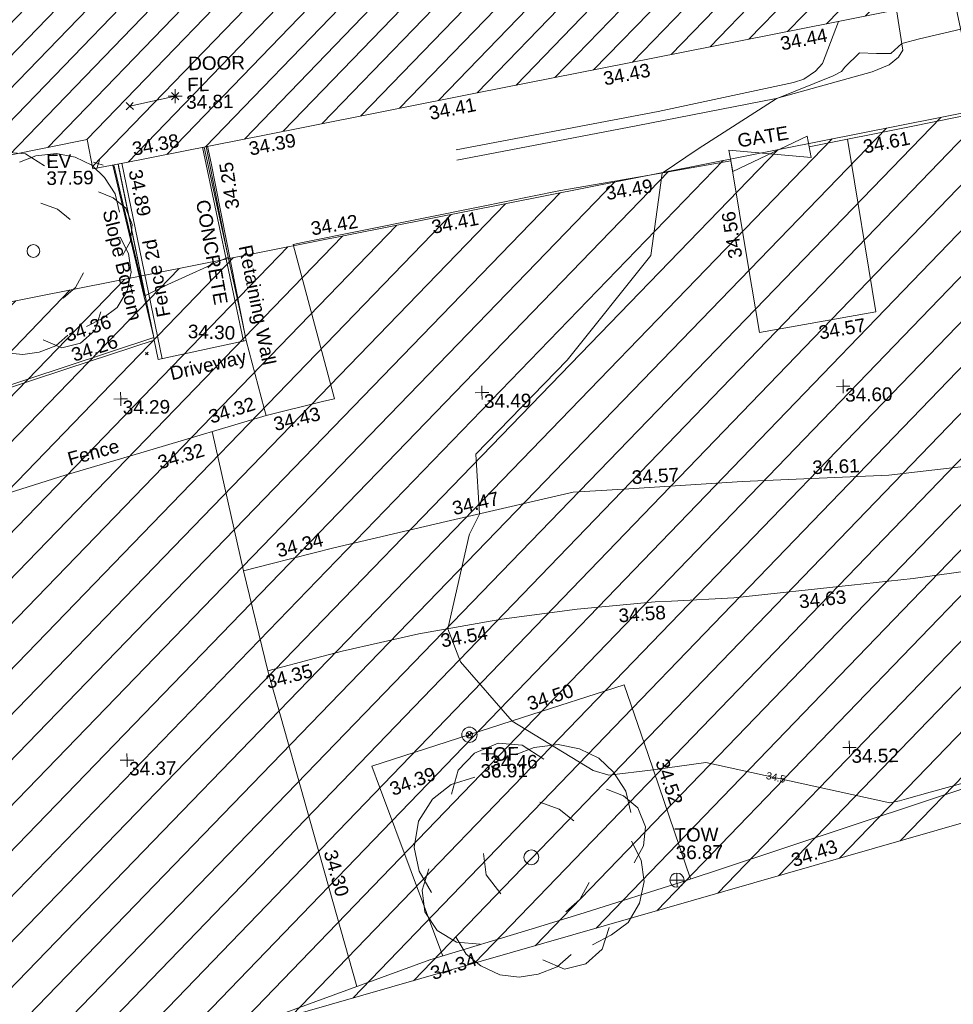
# Model space of a CAD drawing. Header units: millimetres. Extents: x -287732 to 520720, y -88450 to 287754.
# Tile 370 of 383: x 331098 to 356942, y 223685 to 250937. Entities that reach past the tile are written whole.
import ezdxf

# ---------------------------------------------------------------- set-up
doc = ezdxf.new("R2010")
doc.units = ezdxf.units.MM
doc.linetypes.add('IMPORT-HIDDEN2 _3_', pattern=[4762.5, 3175, -1587.5])
doc.linetypes.add('IMPORT-UG_ELEC_STREET LIGHTING_QLB2 _2_', pattern=[2700, 1500, -300.0000000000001, 0, -250, 150, -300.0000000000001, 0, -200])
for name, color, linetype, lineweight, true_color in [('00__TOPO__TOP_OF_FENCE_SYMBOL', 7, 'Continuous', 9, 0x666666), ('00_TOPO_EAVE', 7, 'Continuous', 9, 0x666666), ('00_TOPO_FENCE', 7, 'Continuous', 9, 0x3f7f4f), ('00_TOPO_LEVEL_FLOOR', 7, 'Continuous', 9, 0x666666), ('00_TOPO_TOP_OF_WALL', 7, 'Continuous', 9, 0x666666), ('00_TOPO_TREE', 7, 'Continuous', 9, 0x666666), ('00_UAV_BUILDING_HATCH', 7, 'Continuous', 9, 0x999999), ('00_UAV_BUILDING_OUTLINE', 5, 'Continuous', 9, 0x0000ff), ('00_UAV_EAVE', 7, 'Continuous', 9, 0x666666), ('00_UAV_FENCE', 7, 'Continuous', 9, 0x264c2f), ('00_UAV_FENCE_2D', 7, 'Continuous', 9, 0x264c2f), ('00_UAV_FORM_LINES', 7, 'Continuous', 9, 0x666666), ('00_UAV_GATE', 7, 'Continuous', 9, 0xa50000), ('00_UAV_INT_DOOR', 7, 'Continuous', 9, 0x7f4f3f), ('00_UAV_KERB_BOTTOM', 1, 'Continuous', 9, 0xff0000), ('00_UAV_KERB_TOP', 7, 'Continuous', 9, 0xa500a5), ('00_UAV_LEVEL_FLOOR', 7, 'Continuous', 9, 0x666666), ('00_UAV_LEVEL_SPOT', 7, 'Continuous', 9, 0x666666), ('00_UAV_SLOPE_BOTTOM', 30, 'Continuous', 9, 0xff7f00), ('00_UAV_TOP_OF_FENCE', 6, 'Continuous', 9, 0xff00ff), ('00_UAV_TRACK', 7, 'Continuous', 9, 0x666666), ('00_UAV_WALL_RETAINING', 7, 'Continuous', 9, 0x7c00a5), ('01_DTM_CONTOUR_MNR', 7, 'Continuous', 9, 0xa5a552), ('01_DTM_CONTOUR_MNR_LABELS', 7, 'Continuous', 9, 0xa5a552), ('12333-PUM-2D-U-0001-C01 - Rev2_REVIT IMPORT_dwg', 7, 'Continuous', 9, 0x767676), ('PUM-CHAMBER EXTENTS', 6, 'IMPORT-HIDDEN2 _3_', 9, 0xff00ff), ('PUM-UNABLE TO SURVEY', 190, 'Continuous', 9, 0x7f00ff)]:
    doc.layers.add(name, color=color, linetype=linetype, lineweight=lineweight, true_color=true_color)
for name, color, linetype, lineweight in [('00_UAV_DRIVE_WAY', 7, 'Continuous', 9), ('00_UAV_SURFACE', 7, 'Continuous', 9), ('00_UAV_SURVEY_TEXT', 7, 'Continuous', 9), ('GEN-TEXT', 7, 'Continuous', 9)]:
    doc.layers.add(name, color=color, linetype=linetype, lineweight=lineweight)
doc.styles.add('Swis721 Lt BT_1', font='swissl.ttf', dxfattribs={"height": 200})
doc.styles.add('Swis721 Lt BT_2', font='swissl.ttf', dxfattribs={"height": 375})

# ---------------------------------------------------------------- blocks, each defined once
blk = doc.blocks.new('12333-PUM-2D-U-0001-C01 - Rev2_REVIT IMPORT_dwg_CONIFEROUS_TREE_2-2077541-Site Location Plan Proposed')
at = {"layer": '00_TOPO_TREE', "color": 254, "true_color": 0xcccccc, "flags": 128}
for points in [[(534248960.8834296, 725778900.2767088), (534249159.257279, 725779561.5228732), (534249622.1295941, 725780024.3951882), (534250283.3757585, 725780288.8936539), (534250944.6219227, 725780222.7690374), (534251539.7434708, 725779826.0213388)], [(534250746.2480735, 725779958.2705718), (534251275.245005, 725780156.644421), (534251936.4911693, 725780222.7690374), (534252531.6127173, 725780090.5198047), (534253060.6096487, 725779826.0213388), (534253457.3573473, 725779429.2736402), (534253787.9804295, 725778900.2767088), (534253920.2296624, 725778305.1551609)], [(534248365.7618819, 725776189.1674349), (534248035.1387997, 725776784.2889827), (534247902.8895667, 725777445.5351472), (534248035.1387997, 725778172.905928), (534248431.8864983, 725778768.0274758), (534248960.8834296, 725779164.7751745), (534249622.1295941, 725779363.1490238)], [(534253258.9834982, 725778966.4013253), (534253721.8558131, 725778768.0274758), (534254118.6035118, 725778437.4043939), (534254316.9773609, 725777908.4074622), (534254250.8527445, 725777379.4105308), (534253986.3542789, 725776916.5382156)], [(534251407.4942379, 725778635.7782431), (534251936.4911693, 725778437.4043939), (534252333.2388679, 725778106.7813116)], [(534253920.2296624, 725777511.6597636), (534254184.7281281, 725776982.6628323), (534254250.8527445, 725776387.5412842), (534254118.6035118, 725775792.4197363), (534253787.9804295, 725775263.4228048), (534253325.1081146, 725774932.7997226), (534252796.1111829, 725774668.3012569)], [(534250283.3757585, 725776123.0428184), (534249886.6280598, 725776652.0397501), (534249820.5034432, 725777247.1612979)], [(534249688.2542105, 725774734.4258734), (534249027.0080461, 725774800.5504899), (534248498.0111147, 725775131.173572), (534248167.3880324, 725775660.1705034), (534248101.2634162, 725776255.2920514), (534248299.6372653, 725776850.4135993)], [(534252729.9865665, 725776387.5412842), (534252465.4881009, 725775924.6689692), (534252068.7404021, 725775594.0458871)], [(534252200.9896351, 725774403.8027911), (534251804.2419365, 725774073.1797091), (534251275.245005, 725773874.8058598), (534250746.2480735, 725773808.6812433), (534250217.251142, 725773874.8058598), (534249688.2542105, 725774139.3043255), (534249291.5065119, 725774469.9274076), (534249027.0080461, 725774932.7997226)], [(534253258.9834982, 725775131.173572), (534253060.6096487, 725774536.052024), (534252597.7373337, 725774139.3043255), (534252002.6157858, 725774007.0550926), (534251407.4942379, 725774271.5535581)]]:
    blk.add_lwpolyline(points, dxfattribs=at)
at = {"layer": '00_TOPO_TREE', "color": 254, "true_color": 0xcccccc}
blk.add_circle((534251142.9957721, 725777114.912065), 203.9874949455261, dxfattribs=at)
blk = doc.blocks.new('12333-PUM-2D-U-0001-C01 - Rev2_REVIT IMPORT_dwg_TOW-2077202-Site Location Plan Proposed')
at = {"layer": '00_TOPO_TOP_OF_WALL', "color": 254, "true_color": 0xcccccc, "flags": 128}
for points in [[(0, 525.0554400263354), (0, 0), (-525.0554401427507, 0)], [(525.0554401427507, 0), (0, 0), (0, -525.0554400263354)]]:
    blk.add_lwpolyline(points, dxfattribs=at)
at = {"layer": '00_TOPO_TOP_OF_WALL', "color": 254, "true_color": 0xcccccc}
blk.add_circle((0, 0), 525.0554401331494, dxfattribs=at)
blk = doc.blocks.new('12333-PUM-2D-U-0001-C01 - Rev2_REVIT IMPORT_dwg_CONIFEROUS_TREE-2077251-Site Location Plan Proposed')
at = {"layer": '00_TOPO_TREE', "color": 254, "true_color": 0xcccccc, "flags": 128}
for points in [[(-1889.403682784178, 1545.875740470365), (-1717.639711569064, 2118.422311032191), (-1316.857112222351, 2519.204910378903), (-744.3105416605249, 2748.223538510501), (-171.763971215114, 2690.968881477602), (343.5279423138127, 2347.440939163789)], [(-343.5279423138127, 2461.950253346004), (114.5093140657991, 2633.714224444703), (687.0558846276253, 2690.968881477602), (1202.347798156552, 2576.459567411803), (1660.385054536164, 2347.440939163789), (2003.912996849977, 2003.912996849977), (2290.18628213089, 1545.875740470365), (2404.695596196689, 1030.583826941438)], [(-2404.695596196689, -801.5651986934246), (-2690.968881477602, -286.2732852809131), (-2805.478195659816, 286.2732852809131), (-2690.968881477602, 916.0745128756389), (-2347.440939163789, 1431.36642628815), (-1889.403682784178, 1774.894368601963), (-1316.857112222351, 1946.658339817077)], [(1832.149025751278, 1603.130397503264), (2232.93162509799, 1431.36642628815), (2576.459567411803, 1145.093141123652), (2748.223538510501, 687.0558846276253), (2690.968881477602, 229.0186282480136), (2461.950253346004, -171.763971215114)], [(229.0186282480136, 1316.857112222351), (687.0558846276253, 1145.093141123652), (1030.583826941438, 858.8198558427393)], [(2404.695596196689, 343.5279423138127), (2633.714224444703, -114.5093140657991), (2690.968881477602, -629.8012275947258), (2576.459567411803, -1145.093141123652), (2290.18628213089, -1603.130397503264), (1889.403682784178, -1889.403682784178), (1431.36642628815, -2118.422311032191)], [(-744.3105416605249, -858.8198558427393), (-1087.838483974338, -400.7825993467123), (-1145.093141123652, 114.5093140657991)], [(-1259.602455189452, -2061.167653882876), (-1832.149025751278, -2003.912996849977), (-2290.18628213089, -1717.639711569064), (-2576.459567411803, -1259.602455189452), (-2633.714224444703, -744.3105416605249), (-2461.950253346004, -229.0186282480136)], [(1374.111769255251, -629.8012275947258), (1145.093141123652, -1030.583826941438), (801.5651986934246, -1316.857112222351)], [(916.0745128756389, -2347.440939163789), (572.5465705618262, -2633.714224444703), (114.5093140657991, -2805.478195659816), (-343.5279423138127, -2862.732852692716), (-801.5651986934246, -2805.478195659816), (-1259.602455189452, -2576.459567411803), (-1603.130397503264, -2290.18628213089), (-1832.149025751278, -1889.403682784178)], [(1832.149025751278, -1717.639711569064), (1660.385054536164, -2232.93162509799), (1259.602455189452, -2576.459567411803), (744.3105416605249, -2690.968881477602), (229.0186282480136, -2461.950253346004)]]:
    blk.add_lwpolyline(points, dxfattribs=at)
at = {"layer": '00_TOPO_TREE', "color": 254, "true_color": 0xcccccc}
blk.add_circle((0, 0), 176.6246020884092, dxfattribs=at)
blk = doc.blocks.new('12333-PUM-2D-U-0001-C01 - Rev2_REVIT IMPORT_dwg_MSL_Eaves_SYM_1-V82-Site Location Plan Proposed')
at = {"layer": '00_TOPO_EAVE', "color": 254, "true_color": 0xcccccc}
for p, q in [((356.5791934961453, -116.0873754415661), (-356.5791934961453, 116.0873754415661)), ((-116.0873754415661, -356.5791934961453), (116.0873754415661, 356.5791934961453))]:
    blk.add_line(p, q, dxfattribs=at)
blk = doc.blocks.new('12333-PUM-2D-U-0001-C01 - Rev2_REVIT IMPORT_dwg__U64-2077594-Site Location Plan Proposed')
at = {"layer": '00_UAV_GATE', "color": 9, "true_color": 0xe1aaaa, "flags": 128}
blk.add_lwpolyline([(-47.75262215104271, 296.1750953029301), (47.75262215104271, -296.1750953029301), (-2224.75262217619, -54.82490460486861), (-2129.247377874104, -647.1750952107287)], close=True, dxfattribs=at)
blk = doc.blocks.new('12333-PUM-2D-U-0001-C01 - Rev2_REVIT IMPORT_dwg_MSL_Node_LineworkTOF-2077248-Site Location Plan Proposed')
at = {"layer": '00__TOPO__TOP_OF_FENCE_SYMBOL', "color": 254, "true_color": 0xcccccc, "flags": 128}
for points in [[(165.3591892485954, 165.3591892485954), (0, 0), (-165.3591892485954, 165.3591892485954)], [(165.3591892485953, -165.3591892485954), (0, 0), (-165.3591892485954, -165.3591892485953)]]:
    blk.add_lwpolyline(points, dxfattribs=at)
at = {"layer": '00__TOPO__TOP_OF_FENCE_SYMBOL', "color": 254, "true_color": 0xcccccc}
for radius in [562.5594001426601, 233.853208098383]:
    blk.add_circle((0, 0), radius, dxfattribs=at)
blk = doc.blocks.new('12333-PUM-2D-U-0001-C01 - Rev2_REVIT IMPORT_dwg_MSL_FLlvl_SYM-V156-Site Location Plan Proposed')
at = {"layer": '00_TOPO_LEVEL_FLOOR', "color": 254, "true_color": 0xcccccc, "flags": 128}
for points in [[(0, -38.9261101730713), (0, 0), (-38.9261101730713, 0)], [(38.9261101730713, 0), (0, 0), (0, 38.9261101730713)]]:
    blk.add_lwpolyline(points, dxfattribs=at)
blk = doc.blocks.new('12333-PUM-2D-U-0001-C01 - Rev2_REVIT IMPORT_dwg_MSL_Node_Linework-V178-Site Location Plan Proposed')
at = {"layer": '00_UAV_INT_DOOR', "color": 9, "true_color": 0xd4c4bf, "flags": 128}
for points in [[(530.3860888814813, 530.3860888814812), (0, 0), (-530.3860888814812, 530.3860888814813)], [(530.3860888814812, -530.3860888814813), (0, 0), (-530.3860888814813, -530.3860888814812)]]:
    blk.add_lwpolyline(points, dxfattribs=at)
blk = doc.blocks.new('12333-PUM-2D-U-0001-C01 - Rev2_REVIT IMPORT_dwg_UAV-2077255-Site Location Plan Proposed')
at = {"layer": '00_UAV_LEVEL_SPOT', "color": 254, "true_color": 0xcccccc, "flags": 128}
for points in [[(0, -500.0000000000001), (0, 0), (-500.0000000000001, 0)], [(500.0000000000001, 0), (0, 0), (0, 500.0000000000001)]]:
    blk.add_lwpolyline(points, dxfattribs=at)
blk = doc.blocks.new('12333-PUM-2D-U-0001-C01 - Rev2_REVIT IMPORT_dwg_MGS62954_T2_Galway_ITM_3d_Rev1-2077680-Site Location Plan Proposed')
at = {"layer": '00_UAV_BUILDING_HATCH', "true_color": 0xcccccc}
h = blk.add_hatch(dxfattribs=at)
h.set_pattern_fill('FP_1', color=254, style=0, pattern_type=2)
h.set_pattern_definition([(45, (0, 0), (-441.9417382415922, 441.9417382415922), [])])
h.paths.add_polyline_path([(534124497.0780003, 725775488.5585002), (534146780.0780002, 725779531.5585002), (534146621.0780002, 725780328.5585002), (534183857.1075001, 725787049.1125003), (534184497.1075001, 725783702.1125001), (534202575.1075001, 725786975.1125003), (534201976.1075, 725790381.1125002), (534239197.0865001, 725797194.0905002), (534239338.0865001, 725796376.0905002), (534261663.0865001, 725800388.0905001), (534259564.2060555, 725811742.1253061), (534258677.2803519, 725812121.8622999), (534251257.0865, 725810806.0905002), (534250975.0865, 725812184.0905002), (534249213.0865002, 725811873.0905002), (534249448.0865, 725810468.0905002), (534244617.0865, 725809642.0905), (534241121.0865001, 725828862.0905001), (534229957.0865001, 725826793.0905), (534233411.0865, 725807582.0905), (534221779.0865001, 725805445.0905001), (534220752.0865002, 725810867.0905001), (534215719.0865001, 725809946.0905001), (534216316.0865001, 725806625.0905002), (534217076.0865, 725806760.0905002), (534217446.0865001, 725804662.0905001), (534205756.3195001, 725802533.2090001), (534204628.3195002, 725808845.209), (534205810.3195, 725809078.2090003), (534204970.3195001, 725813494.2090002), (534194424.3195002, 725811546.2090002), (534194268.3195002, 725812372.2090002), (534192207.3195, 725812030.2090002), (534192421.3195001, 725810057.2090002), (534184208.6855001, 725808590.6470003), (534184063.6855002, 725809679.6470002), (534175719.6855002, 725808111.6470002), (534177568.6855002, 725797421.6470003), (534162796.3485001, 725794713.2465), (534162440.3485001, 725796856.2465003), (534164478.3485001, 725797191.2465001), (534163879.3485, 725800515.2465003), (534159002.3485001, 725799595.2465), (534159605.3485001, 725796262.2465003), (534160352.3485001, 725796441.2465003), (534160696.3485001, 725794215.2465001), (534156777.3485001, 725793541.2465), (534156175.3485001, 725796880.2465001), (534147633.3485, 725795342.2465001), (534144688.0165001, 725811270.4695), (534133601.7440002, 725809323.8415003), (534137148.0780001, 725790044.5585002), (534122321.0780001, 725787372.5585002), (534124333.8503805, 725776380.0093426)])
at = {"layer": '00_TOPO_FENCE', "color": 254, "true_color": 0xcccccc, "flags": 128}
blk.add_lwpolyline([(534236071.2191226, 725770585.2416841), (534237857.5365143, 725771105.8772175), (534241411.2162763, 725772012.8382572), (534242599.8996788, 725772363.924992), (534245108.5874559, 725773226.6985188), (534248284.221068, 725774322.8624966), (534251226.5518498, 725775165.488486), (534252602.1411114, 725775560.015511), (534255307.568252, 725776366.4781848), (534257937.8642937, 725777184.1431701), (534260315.45191, 725777925.5382607), (534263371.8823286, 725778877.5630773)], dxfattribs=at)
at = {"layer": '00_UAV_BUILDING_OUTLINE', "color": 254, "true_color": 0xcccccc, "flags": 128}
blk.add_lwpolyline([(534261663.0865, 725800388.0905), (534259855.6632215, 725800063.2805473), (534254934.5223307, 725799178.9079942), (534250013.38144, 725798294.5354407), (534245092.2405491, 725797410.1628872), (534240171.0996585, 725796525.7903339), (534239338.0864999, 725796376.0905), (534239197.0865, 725797194.0905001), (534235928.6582541, 725796595.8330029), (534231010.4406745, 725795695.5958499), (534226092.2230951, 725794795.3586969), (534221174.0055155, 725793895.1215438), (534216255.7879361, 725792994.8843907), (534211337.5703565, 725792094.6472379), (534206419.3527769, 725791194.4100847), (534201976.1075, 725790381.1125001)], dxfattribs=at)
at = {"layer": '00_UAV_DRIVE_WAY', "color": 254, "true_color": 0xcccccc, "flags": 128}
blk.add_lwpolyline([(534240955.6303744, 725791612.8572106), (534241057.4875001, 725791069.0949999), (534243502.6337842, 725791559.0232078), (534243966.1960754, 725789663.5256425), (534244012.6261095, 725789473.6740991)], dxfattribs=at)
at = {"layer": '00_UAV_FENCE', "color": 254, "true_color": 0xcccccc, "flags": 128}
for points in [[(534244709.7856248, 725831498.6691536), (534244973.6655179, 725830132.9749702), (534245179.7750002, 725829066.2680001), (534245903.7432877, 725825221.3338859), (534246086.7750002, 725824249.2680002), (534246776.7054647, 725820299.0620122), (534247406.5835001, 725816692.6870002), (534248723.6484554, 725816930.429318), (534252198.5835002, 725817557.6870003), (534253641.6945826, 725817830.206652), (534258554.8414675, 725818758.0140083), (534259744.5835001, 725818982.6870002), (534260478.904033, 725815265.3136803), (534261220.5835001, 725811510.687), (534261433.4500644, 725810357.3718083), (534262340.9640175, 725805440.4435323), (534262452.5835001, 725804835.6870003), (534263288.5879979, 725800537.9091487), (534263879.5835001, 725797499.6870003), (534262010.4292553, 725797158.6120657), (534259177.5835001, 725796641.6870002)], [(534260237.0659497, 725796835.0166346), (534260940.0725001, 725792043.2185001), (534260785.1811431, 725792018.5374824), (534257708.0725, 725791528.2185), (534257431.2232041, 725793391.832), (534257000.5835, 725796290.6870002), (534254956.7718734, 725795973.0271285), (534252226.5835001, 725795548.687), (534250027.5646753, 725795145.2284365), (534245109.6706828, 725794242.932183), (534244843.4875, 725794194.0949999), (534245915.4875001, 725789903.095), (534245617.0791563, 725789835.7528487), (534244012.6261095, 725789473.6740991), (534240784.0064251, 725788571.3833876), (534238428.4875002, 725787913.095), (534235978.8189153, 725787189.8141983), (534231183.4780138, 725785773.9581786), (534228661.7342402, 725785029.3967024)], [(534248646.7547857, 725774426.6850629), (534246971.846915, 725779137.5214374), (534246767.8820001, 725779711.192), (534250968.6062211, 725780985.6839765), (534253799.5810001, 725781844.5964999), (534254425.1280814, 725779903.1033345), (534255541.2222182, 725776439.1128478)]]:
    blk.add_lwpolyline(points, dxfattribs=at)
at = {"layer": '00_UAV_FENCE_2D', "color": 254, "true_color": 0xcccccc}
for p, q in [((534243421.2277765, 725791542.7120774), (534242383.1326765, 725796923.312236)), ((534241168.124311, 725791091.2630373), (534240144.0688993, 725796520.9326673))]:
    blk.add_line(p, q, dxfattribs=at)
at = {"layer": '00_UAV_FORM_LINES', "color": 254, "true_color": 0xcccccc, "flags": 128}
for points in [[(534261663.0865, 725800388.0905), (534261813.5835, 725799269.6869999), (534261690.5835001, 725799081.6870002), (534261432.5835001, 725798876.6870002), (534260959.5835001, 725798690.687), (534258289.5835001, 725797992.687), (534254401.5835001, 725797309.687), (534249413.5835001, 725796443.687)], [(534249406.5835, 725796734.687), (534255011.5835001, 725797694.687), (534258773.5835001, 725798431.6869999), (534259064.5835001, 725798522.687), (534259383.5835001, 725798731.6870002), (534259582.5835001, 725798944.687), (534260048.0828809, 725800097.8600622)]]:
    blk.add_lwpolyline(points, dxfattribs=at)
at = {"layer": '00_UAV_INT_DOOR', "color": 254, "true_color": 0xcccccc}
blk.add_line((534241652.5810001, 725798352.5965), (534240389.5810001, 725798099.5964999), dxfattribs=at)
at = {"layer": '00_UAV_KERB_BOTTOM', "color": 254, "true_color": 0xcccccc, "flags": 128}
blk.add_lwpolyline([(534228986.732711, 725787858.389105), (534233752.9475395, 725789369.4127324), (534235398.4875001, 725789891.095), (534238525.5759619, 725790859.9566733), (534240955.6303744, 725791612.8572106)], dxfattribs=at)
at = {"layer": '00_UAV_KERB_TOP', "color": 254, "true_color": 0xcccccc, "flags": 128}
blk.add_lwpolyline([(534228978.2132745, 725787884.9511145), (534233734.8730469, 725789425.7777592), (534235377.5518777, 725789957.8913499), (534238504.2007972, 725790926.6168402), (534240942.656082, 725791682.1202089)], dxfattribs=at)
at = {"layer": '00_UAV_SLOPE_BOTTOM', "color": 254, "true_color": 0xcccccc}
blk.add_line((534240942.656082, 725791682.1202089), (534239894.6623052, 725796476.1120958), dxfattribs=at)
at = {"layer": '00_UAV_SLOPE_BOTTOM', "color": 254, "true_color": 0xcccccc, "flags": 128}
blk.add_lwpolyline([(534243502.6337842, 725791559.0232078), (534242612.3888392, 725796479.1255894), (534242527.3287966, 725796949.2255545)], dxfattribs=at)
at = {"layer": '00_UAV_SURFACE', "color": 254, "true_color": 0xcccccc}
blk.add_line((534243313.5810001, 725785179.5965002), (534242514.8252315, 725789055.0890838), dxfattribs=at)
at = {"layer": '00_UAV_SURFACE', "color": 254, "true_color": 0xcccccc, "flags": 128}
blk.add_lwpolyline([(534243938.5810001, 725782402.5965002), (534245213.0040064, 725777567.7394766), (534246253.1247293, 725773621.7694507)], dxfattribs=at)
at = {"layer": '00_UAV_TRACK', "color": 254, "true_color": 0xcccccc, "flags": 128}
blk.add_lwpolyline([(534265103.5852935, 725785043.8023376), (534261846.5810001, 725784643.5965002), (534260135.0774892, 725784489.8501036), (534256870.5810003, 725784196.5965003), (534255149.3758191, 725784140.1795145), (534254696.3995662, 725784125.3320371), (534252527.1095048, 725783963.0848157), (534250366.5164878, 725783710.1394736), (534250283.5810002, 725783698.5965003), (534250172.8414638, 725783680.7206595), (534248136.0315599, 725783351.9339364), (534246004.8826069, 725782915.6454178), (534245269.3323982, 725782733.0132033), (534243938.5810002, 725782402.5965003), (534243313.5810003, 725785179.5965003), (534244073.4168576, 725785360.7113742), (534245826.5810003, 725785778.5965), (534248950.978762, 725786450.4633884), (534249430.5810003, 725786553.5965002), (534252475.5810003, 725787199.5965002), (534253869.7643498, 725787262.9144219), (534257165.5810002, 725787412.5965002), (534258865.5863911, 725787455.3270448), (534261223.5810002, 725787514.5965003), (534263851.028079, 725787781.3373251)], dxfattribs=at)
at = {"layer": '00_UAV_WALL_RETAINING', "color": 254, "true_color": 0xcccccc, "flags": 128}
for points in [[(534242426.2512083, 725796931.0610178), (534243403.1881758, 725792055.3389051), (534243502.6337842, 725791559.0232078)], [(534240942.656082, 725791682.1202089), (534240039.7645847, 725796502.1882595), (534240051.9548016, 725796437.1110322), (534240942.656082, 725791682.1202089), (534240955.6303744, 725791612.8572106)]]:
    blk.add_lwpolyline(points, dxfattribs=at)
at = {"layer": '01_DTM_CONTOUR_MNR', "color": 254, "true_color": 0xcccccc, "flags": 128}
for points in [[(534266100.0000001, 725779720.0000002), (534262214.23608, 725778726.3858082), (534261556.9168903, 725778552.6656457), (534261355.9960048, 725778502.0348176), (534261090.0000001, 725778450.0000005), (534257943.6551335, 725779200.030731), (534256018.5512643, 725779658.9400759), (534254559.0204957, 725779480.6350864), (534253324.1033404, 725779349.4741473), (534252894.3364875, 725779489.5036461), (534250680.0000003, 725780890), (534249273.2133035, 725782555.5330715), (534248940.0000002, 725783480.0000001), (534249576.3133335, 725786059.4200002), (534249583.1432581, 725786087.3118594), (534249870.0000001, 725786640.0000001), (534249801.6673495, 725788302.3625242), (534252370.6478324, 725790852.3624003), (534254738.8901, 725793709.5368247), (534255090.0000001, 725795990.0000002), (534256101.904259, 725796642.3298678), (534258290.0000001, 725797990.0000001), (534259876.8076451, 725798593.0827894), (534260102.447359, 725798711.7101935), (534260196.9393267, 725798828.2356296), (534260616.0141426, 725799222.9890767), (534261079.5693222, 725799189.8010342), (534261476.2903191, 725799183.9060076), (534261790.0000001, 725799460.0000002), (534262282.3709167, 725799579.79642), (534263430.0000003, 725799830.0000001)], [(534242489.5630952, 725796942.4387239), (534243040.0000001, 725793870), (534241354.7426084, 725793141.3414054), (534240720, 725792840.0000002), (534239919.859293, 725796480.6402175)]]:
    blk.add_lwpolyline(points, dxfattribs=at)
for name, p, xscale, yscale, zscale in [('12333-PUM-2D-U-0001-C01 - Rev2_REVIT IMPORT_dwg_MSL_FLlvl_SYM-V156-Site Location Plan Proposed', (534241652.5810001, 725798352.5965), 4.94, 4.94, 4.94), ('12333-PUM-2D-U-0001-C01 - Rev2_REVIT IMPORT_dwg_MSL_Node_Linework-V178-Site Location Plan Proposed', (534241652.5810001, 725798352.5965), 0.19, 0.19, 0.19), ('12333-PUM-2D-U-0001-C01 - Rev2_REVIT IMPORT_dwg_MSL_Node_Linework-V178-Site Location Plan Proposed', (534240389.5810001, 725798099.5964999), 0.19, 0.19, 0.19), ('12333-PUM-2D-U-0001-C01 - Rev2_REVIT IMPORT_dwg_MSL_Eaves_SYM_1-V82-Site Location Plan Proposed', (534239495.321, 725796517.616), 0.375, 0.375, 0.375), ('12333-PUM-2D-U-0001-C01 - Rev2_REVIT IMPORT_dwg_UAV-2077255-Site Location Plan Proposed', (534240000.0000001, 725790000), 0.375, 0.375, 0.375), ('12333-PUM-2D-U-0001-C01 - Rev2_REVIT IMPORT_dwg_UAV-2077255-Site Location Plan Proposed', (534250000.0000001, 725790000), 0.375, 0.375, 0.375), ('12333-PUM-2D-U-0001-C01 - Rev2_REVIT IMPORT_dwg_UAV-2077255-Site Location Plan Proposed', (534260000.0000001, 725790000), 0.375, 0.375, 0.375), ('12333-PUM-2D-U-0001-C01 - Rev2_REVIT IMPORT_dwg_MSL_Node_LineworkTOF-2077248-Site Location Plan Proposed', (534249487.499082, 725780536.1818626), 0.375, 0.375, 0.375), ('12333-PUM-2D-U-0001-C01 - Rev2_REVIT IMPORT_dwg_UAV-2077255-Site Location Plan Proposed', (534240000.0000001, 725780000), 0.375, 0.375, 0.375), ('12333-PUM-2D-U-0001-C01 - Rev2_REVIT IMPORT_dwg_UAV-2077255-Site Location Plan Proposed', (534250000.0000001, 725780000), 0.375, 0.375, 0.375), ('12333-PUM-2D-U-0001-C01 - Rev2_REVIT IMPORT_dwg_UAV-2077255-Site Location Plan Proposed', (534260000.0000001, 725780000), 0.375, 0.375, 0.375), ('12333-PUM-2D-U-0001-C01 - Rev2_REVIT IMPORT_dwg_TOW-2077202-Site Location Plan Proposed', (534255161.579291, 725776412.869843), 0.375, 0.375, 0.375)]:
    blk.add_blockref(name, p, dxfattribs=dict(xscale=xscale, yscale=yscale, zscale=zscale))
for name, p in [('12333-PUM-2D-U-0001-C01 - Rev2_REVIT IMPORT_dwg_CONIFEROUS_TREE-2077251-Site Location Plan Proposed', (534237654.4875, 725794135.095)), ('12333-PUM-2D-U-0001-C01 - Rev2_REVIT IMPORT_dwg__U64-2077594-Site Location Plan Proposed', (534259177.5835001, 725796641.6869999)), ('12333-PUM-2D-U-0001-C01 - Rev2_REVIT IMPORT_dwg_CONIFEROUS_TREE_2-2077541-Site Location Plan Proposed', (0, 0))]:
    blk.add_blockref(name, p)
at = {"layer": '00_TOPO_FENCE', "color": 251, "true_color": 0x666666, "char_height": 375, "width": 1495.902363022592, "attachment_point": 1, "line_spacing_factor": 1.005061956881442, "style": 'Swis721 Lt BT_2'}
for s, insert, rotation in [('34.43', (534258293.2991305, 725777068.180798), 18.003920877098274), ('34.34', (534248255.0153583, 725774119.2051245), 17.702671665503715)]:
    blk.add_mtext(s, dxfattribs=dict(at, insert=insert, rotation=rotation))
at = {"layer": '00_TOPO_TOP_OF_WALL', "char_height": 375, "attachment_point": 1, "line_spacing_factor": 1.005061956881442, "style": 'Swis721 Lt BT_2'}
for s, insert, width in [('TOW', (534255114.1599703, 725777850.2556819), 1343.937678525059), ('36.87', (534255139.7526773, 725777364.3490717), 1495.902363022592)]:
    blk.add_mtext(s, dxfattribs=dict(at, insert=insert, width=width))
at = {"layer": '00_UAV_BUILDING_OUTLINE', "color": 251, "true_color": 0x666666, "char_height": 375, "width": 1495.902363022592, "attachment_point": 1, "line_spacing_factor": 1.005061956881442, "style": 'Swis721 Lt BT_2'}
for s, insert, rotation in [('34.44', (534258400.3281136, 725799691.1049069), 10.187814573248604), ('34.43', (534253483.9480251, 725798807.587912), 10.187814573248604), ('34.41', (534248642.2373633, 725797937.4896733), 10.18781457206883), ('34.38', (534240410.1366253, 725797091.6833394), 9.959019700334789), ('34.39', (534243639.9122636, 725797038.5275991), 10.187814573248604)]:
    blk.add_mtext(s, dxfattribs=dict(at, insert=insert, rotation=rotation))
at = {"layer": '00_UAV_DRIVE_WAY', "color": 251, "true_color": 0x666666, "char_height": 375, "attachment_point": 1, "line_spacing_factor": 1.005061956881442, "style": 'Swis721 Lt BT_2'}
for s, insert, width, rotation in [('Driveway', (534241341.0486605, 725790856.6073656), 2436.183848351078, 12.007836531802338), ('34.32', (534242388.8667933, 725789628.07232), 1495.902363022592, 16.51331162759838)]:
    blk.add_mtext(s, dxfattribs=dict(at, insert=insert, width=width, rotation=rotation))
at = {"layer": '00_UAV_EAVE', "char_height": 375, "attachment_point": 1, "line_spacing_factor": 1.005061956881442, "style": 'Swis721 Lt BT_2'}
for s, insert, width in [('EV', (534238052.3704389, 725796796.738757), 736.078940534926), ('37.59', (534238047.7020357, 725796329.988133), 1495.902363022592)]:
    blk.add_mtext(s, dxfattribs=dict(at, insert=insert, width=width))
at = {"layer": '00_UAV_FENCE', "color": 251, "true_color": 0x666666, "char_height": 375, "attachment_point": 1, "line_spacing_factor": 1.005061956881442, "style": 'Swis721 Lt BT_2'}
for s, insert, width, rotation in [('34.61', (534260640.3379678, 725796797.3936095), 1495.902363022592, 10.341300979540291), ('34.49', (534253496.0716955, 725795635.7954186), 1495.902363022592, 8.83452316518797), ('34.42', (534245320.1400394, 725794801.6983914), 1495.902363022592, 8.484859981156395), ('34.41', (534248657.730449, 725794783.189833), 1495.902363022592, 10.396548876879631), ('34.56', (534256904.6336634, 725793566.3479601), 1495.902363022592, 98.4497837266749), ('34.57', (534259323.7699686, 725791675.4018847), 1495.902363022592, 9.05362864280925), ('34.43', (534244184.3034499, 725789400.7836607), 1495.902363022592, 12.716978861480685), ('Fence', (534238464.2902121, 725788534.1574239), 1681.10932225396, 14.404911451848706), ('34.32', (534240958.0084789, 725788392.5053524), 1495.902363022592, 15.61389202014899), ('34.50', (534251064.0579811, 725781532.1648326), 1495.902363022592, 16.87770052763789), ('34.52', (534254973.1633329, 725779817.023559), 1495.902363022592, 287.8588866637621), ('34.39', (534247215.3637542, 725779228.2942908), 1495.902363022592, 20.127311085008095)]:
    blk.add_mtext(s, dxfattribs=dict(at, insert=insert, width=width, rotation=rotation))
at = {"layer": '00_UAV_FENCE_2D', "color": 251, "true_color": 0x666666, "insert": (534241050.1111289, 725792215.7377063), "char_height": 375, "width": 2545.408465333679, "attachment_point": 1, "rotation": 99.74265644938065, "line_spacing_factor": 1.005061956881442, "style": 'Swis721 Lt BT_2'}
blk.add_mtext('Fence 2d', dxfattribs=at)
at = {"layer": '00_UAV_GATE', "color": 251, "true_color": 0x666666, "insert": (534257169.228745, 725797026.9973953), "char_height": 375, "width": 1567.13580888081, "attachment_point": 1, "rotation": 8.452318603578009, "line_spacing_factor": 1.005061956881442, "style": 'Swis721 Lt BT_2'}
blk.add_mtext('GATE', dxfattribs=at)
at = {"layer": '00_UAV_INT_DOOR', "color": 251, "true_color": 0x666666, "insert": (534242028.5595218, 725799437.4264538), "char_height": 375, "width": 1790.333939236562, "attachment_point": 1, "line_spacing_factor": 1.005061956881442, "style": 'Swis721 Lt BT_2'}
blk.add_mtext('DOOR', dxfattribs=at)
at = {"layer": '00_UAV_KERB_BOTTOM', "color": 251, "true_color": 0x666666, "insert": (534238617.8139241, 725791406.9891429), "char_height": 375, "width": 1495.902363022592, "attachment_point": 1, "rotation": 17.21448015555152, "line_spacing_factor": 1.005061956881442, "style": 'Swis721 Lt BT_2'}
blk.add_mtext('34.26', dxfattribs=at)
at = {"layer": '00_UAV_KERB_TOP', "color": 251, "true_color": 0x666666, "insert": (534238446.8649717, 725791956.4122047), "char_height": 375, "width": 1495.902363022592, "attachment_point": 1, "rotation": 17.214480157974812, "line_spacing_factor": 1.005061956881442, "style": 'Swis721 Lt BT_2'}
blk.add_mtext('34.36', dxfattribs=at)
at = {"layer": '00_UAV_LEVEL_FLOOR', "char_height": 375, "attachment_point": 1, "line_spacing_factor": 1.005061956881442, "style": 'Swis721 Lt BT_2'}
for s, insert, width in [('FL', (534241990.9635696, 725798851.2975204), 683.841080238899), ('34.81', (534241953.3676174, 725798370.3726659), 1495.902363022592)]:
    blk.add_mtext(s, dxfattribs=dict(at, insert=insert, width=width))
at = {"layer": '00_UAV_LEVEL_SPOT', "char_height": 375, "width": 1495.902363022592, "attachment_point": 1, "line_spacing_factor": 1.005061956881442, "style": 'Swis721 Lt BT_2'}
for s, insert in [('34.29', (534240051.8765643, 725789949.1441547)), ('34.49', (534250051.8765643, 725789949.1441547)), ('34.60', (534260051.8765643, 725789949.1441547)), ('34.37', (534240051.8765643, 725779949.1441548)), ('34.46', (534250051.8765643, 725779949.1441548)), ('34.52', (534260051.8765643, 725779949.1441548))]:
    blk.add_mtext(s, dxfattribs=dict(at, insert=insert))
at = {"layer": '00_UAV_SLOPE_BOTTOM', "color": 251, "true_color": 0x666666, "char_height": 375, "attachment_point": 1, "line_spacing_factor": 1.005061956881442, "style": 'Swis721 Lt BT_2'}
for s, insert, width, rotation in [('34.25', (534243007.3941473, 725795172.7783995), 1495.902363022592, 97.56898250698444), ('Slope Bottom', (534239951.5866629, 725795281.8597391), 3685.143599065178, 282.61647638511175)]:
    blk.add_mtext(s, dxfattribs=dict(at, insert=insert, width=width, rotation=rotation))
at = {"layer": '00_UAV_SURFACE', "color": 251, "true_color": 0x666666, "insert": (534245755.5980649, 725777452.2230185), "char_height": 375, "width": 1495.902363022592, "attachment_point": 1, "rotation": 284.76674841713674, "line_spacing_factor": 1.005061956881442, "style": 'Swis721 Lt BT_2'}
blk.add_mtext('34.30', dxfattribs=at)
at = {"layer": '00_UAV_SURVEY_TEXT', "color": 251, "true_color": 0x666666, "insert": (534242546.1751647, 725795497.4837548), "char_height": 375, "width": 3286.236302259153, "attachment_point": 1, "rotation": 279.13214776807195, "line_spacing_factor": 1.005061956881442, "style": 'Swis721 Lt BT_2'}
blk.add_mtext('CONCRETE', dxfattribs=at)
at = {"layer": '00_UAV_TOP_OF_FENCE', "color": 251, "true_color": 0x666666, "char_height": 375, "attachment_point": 1, "line_spacing_factor": 1.005061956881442, "style": 'Swis721 Lt BT_2'}
for s, insert, width in [('TOF', (534249801.5840464, 725780176.7675217), 1163.479615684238), ('36.91', (534249779.1604046, 725779713.3908169), 1495.902363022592)]:
    blk.add_mtext(s, dxfattribs=dict(at, insert=insert, width=width))
at = {"layer": '00_UAV_TRACK', "char_height": 375, "width": 1495.902363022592, "attachment_point": 1, "line_spacing_factor": 1.005061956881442, "style": 'Swis721 Lt BT_2'}
for s, insert, rotation in [('34.61', (534259103.0635236, 725787956.6821845), 1.4398568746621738), ('34.57', (534254097.0388451, 725787768.9763435), 2.600345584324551), ('34.47', (534249092.0327258, 725786986.9856561), 12.055422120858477), ('34.34', (534244201.777586, 725785900.4111869), 13.406881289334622), ('34.63', (534258657.4743915, 725784247.2709283), 5.133170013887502), ('34.58', (534253661.5712974, 725783948.2052552), 3.1896149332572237), ('34.54', (534248711.1232369, 725783334.4623606), 9.169721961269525), ('34.35', (534243846.2010428, 725782267.458088), 13.944173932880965)]:
    blk.add_mtext(s, dxfattribs=dict(at, insert=insert, rotation=rotation))
at = {"layer": '00_UAV_WALL_RETAINING', "color": 251, "true_color": 0x666666, "char_height": 375, "attachment_point": 1, "line_spacing_factor": 1.005061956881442, "style": 'Swis721 Lt BT_2'}
for s, insert, width, rotation in [('34.89', (534240692.5985827, 725796372.3989176), 1495.902363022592, 280.6096500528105), ('Retaining Wall', (534243704.8297568, 725794228.7474735), 3832.359387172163, 280.45504932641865), ('34.30', (534241901.2916568, 725792026.6713192), 1495.902363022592, 356.9363997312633)]:
    blk.add_mtext(s, dxfattribs=dict(at, insert=insert, width=width, rotation=rotation))
at = {"layer": '01_DTM_CONTOUR_MNR_LABELS', "color": 251, "true_color": 0x666666, "insert": (534257972.0815122, 725779306.9817698), "char_height": 200, "width": 620.5117196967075, "attachment_point": 2, "rotation": 346.5919760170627, "line_spacing_factor": 1.005061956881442, "style": 'Swis721 Lt BT_1'}
blk.add_mtext('34.5', dxfattribs=at)
blk = doc.blocks.new('12333-PUM-2D-U-0001-C01 - Rev2_REVIT IMPORT_dwg-1620468-Site Location Plan Proposed')
at = {"layer": 'PUM-CHAMBER EXTENTS', "true_color": 0xfff4d4}
h = blk.add_hatch(dxfattribs=at)
h.set_pattern_fill('FP_14', style=0, pattern_type=2)
h.set_pattern_definition([(45, (-533641079.65, -725615854.3560001), (-618.7184335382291, 618.7184335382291), [])])
h.paths.add_polyline_path([(548820.3501529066, 143595.6438214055), (598554.726548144, 155705.0015586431), (665880.3501528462, 173780.643821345), (683590.8699340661, 180379.6662089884), (684126.2921456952, 185226.5029211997), (699646.6566527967, 190872.8378213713), (682994.2837554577, 214259.006618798), (606101.125900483, 215601.1816816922), (611594.7356529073, 198837.6438862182), (620808.8827925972, 194892.6093451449), (622809.8820558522, 181730.4029184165), (546425.3200724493, 167969.8622055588), (546575.8377649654, 166438.0438213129), (546752.1501529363, 166438.0438213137), (546742.8316869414, 165904.1892620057), (546628.8411191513, 165898.6287465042), (546695.6373264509, 165218.8438213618), (546866.450152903, 165218.8438213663), (546857.1396212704, 164685.4438213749), (546748.0496346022, 164685.4438213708), (546816.1401362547, 163992.4868640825), (546980.7501529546, 163999.6438213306), (547018.8501529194, 163466.2438213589), (546868.4915593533, 163459.7064912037), (546935.2364494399, 162780.4438212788), (547056.9501529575, 162780.4438212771), (547056.9501529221, 162323.2438212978), (546980.161284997, 162323.2438212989), (547055.3756635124, 161557.7871773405), (547133.1501528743, 161561.2438213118), (547171.2501528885, 161104.0438213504), (547100.2641136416, 161100.9574718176), (547167.3480998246, 160418.2438213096), (547285.5501528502, 160418.2438213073), (547285.5501528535, 159884.8438213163), (547219.760407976, 159884.8438213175), (547286.6641069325, 159203.9649537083), (547399.8501529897, 159199.0438212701), (547361.7501529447, 158665.6438213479), (547339.5218446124, 158666.0318179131), (547526.6396990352, 156761.7336278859), (547552.2501529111, 156760.643821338), (547555.1797682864, 156471.2813758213), (547638.940920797, 155618.8442227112), (547666.5501529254, 155617.6438213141), (547669.1799035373, 155311.1021300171), (547744.1895742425, 154547.7287972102), (547818.950152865, 154550.8438213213), (547809.6327005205, 154017.0473339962), (547796.3901281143, 154016.4838202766), (547863.8113582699, 153330.3380382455), (547895.150152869, 153331.6438213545), (547933.250152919, 152798.2438212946), (547916.1638860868, 152797.5464226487), (547983.7334397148, 152109.8911528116), (548047.5501528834, 152112.4438213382), (548085.6501528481, 151579.0438213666), (548036.089714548, 151577.0614038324), (548096.0084987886, 150967.2680052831), (548123.7501529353, 150969.4438212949), (548161.8501529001, 150436.0438213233), (548148.3134199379, 150434.9608826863), (548720.0288378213, 144616.6137300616)])
h.paths.add_polyline_path([(507602.6006529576, 195456.4678212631), (521342.9320607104, 197371.1634294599), (539189.5091527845, 196672.9153214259), (560381.472544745, 200828.8192643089), (577694.2496529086, 209009.0883214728), (593948.7272522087, 215813.3025891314), (467151.1844916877, 218026.5619307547), (468398.9507812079, 211588.5258330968), (490993.6907402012, 198483.5081887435), (503467.5815323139, 197676.0129840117), (507337.4300206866, 195598.8028811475)])
at = {"layer": 'GEN-TEXT', "color": 253, "true_color": 0xaaaaaa}
for p, q in [((599627.9948138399, 175351.288482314), (599698.7054919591, 175421.9991604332)), ((599698.7054919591, 175351.288482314), (599627.9948138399, 175421.9991604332))]:
    blk.add_line(p, q, dxfattribs=at)
at = {"layer": 'PUM-UNABLE TO SURVEY', "color": 7, "true_color": 0xfff4d4, "flags": 128}
for points in [[(548148.3134199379, 150434.9608826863), (548820.3501529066, 143595.6438214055), (598554.726548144, 155705.0015586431), (665880.3501528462, 173780.643821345), (683590.869934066, 180379.6662089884), (684126.2921456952, 185226.5029211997), (699646.6566527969, 190872.8378213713), (682994.2837554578, 214259.0066187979)], [(618484.5562082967, 195887.7691272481), (620808.8827925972, 194892.6093451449), (622809.8820558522, 181730.4029184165), (546425.3200724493, 167969.8622055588), (546575.4424011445, 166442.0674384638)]]:
    blk.add_lwpolyline(points, dxfattribs=at)
blk.add_blockref('12333-PUM-2D-U-0001-C01 - Rev2_REVIT IMPORT_dwg_MGS62954_T2_Galway_ITM_3d_Rev1-2077680-Site Location Plan Proposed', (-533641079.6498471, -725615854.3561786))

msp = doc.modelspace()

# ---------------------------------------------------------------- block references
at = {"layer": '12333-PUM-2D-U-0001-C01 - Rev2_REVIT IMPORT_dwg', "color": 254, "linetype": 'IMPORT-UG_ELEC_STREET LIGHTING_QLB2 _2_', "true_color": 0xffd4d4, "rotation": 0.9999999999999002}
msp.add_blockref('12333-PUM-2D-U-0001-C01 - Rev2_REVIT IMPORT_dwg-1620468-Site Location Plan Proposed', (-261895.0770586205, 55869.5817132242), dxfattribs=at)

doc.saveas('drawing.dxf')
